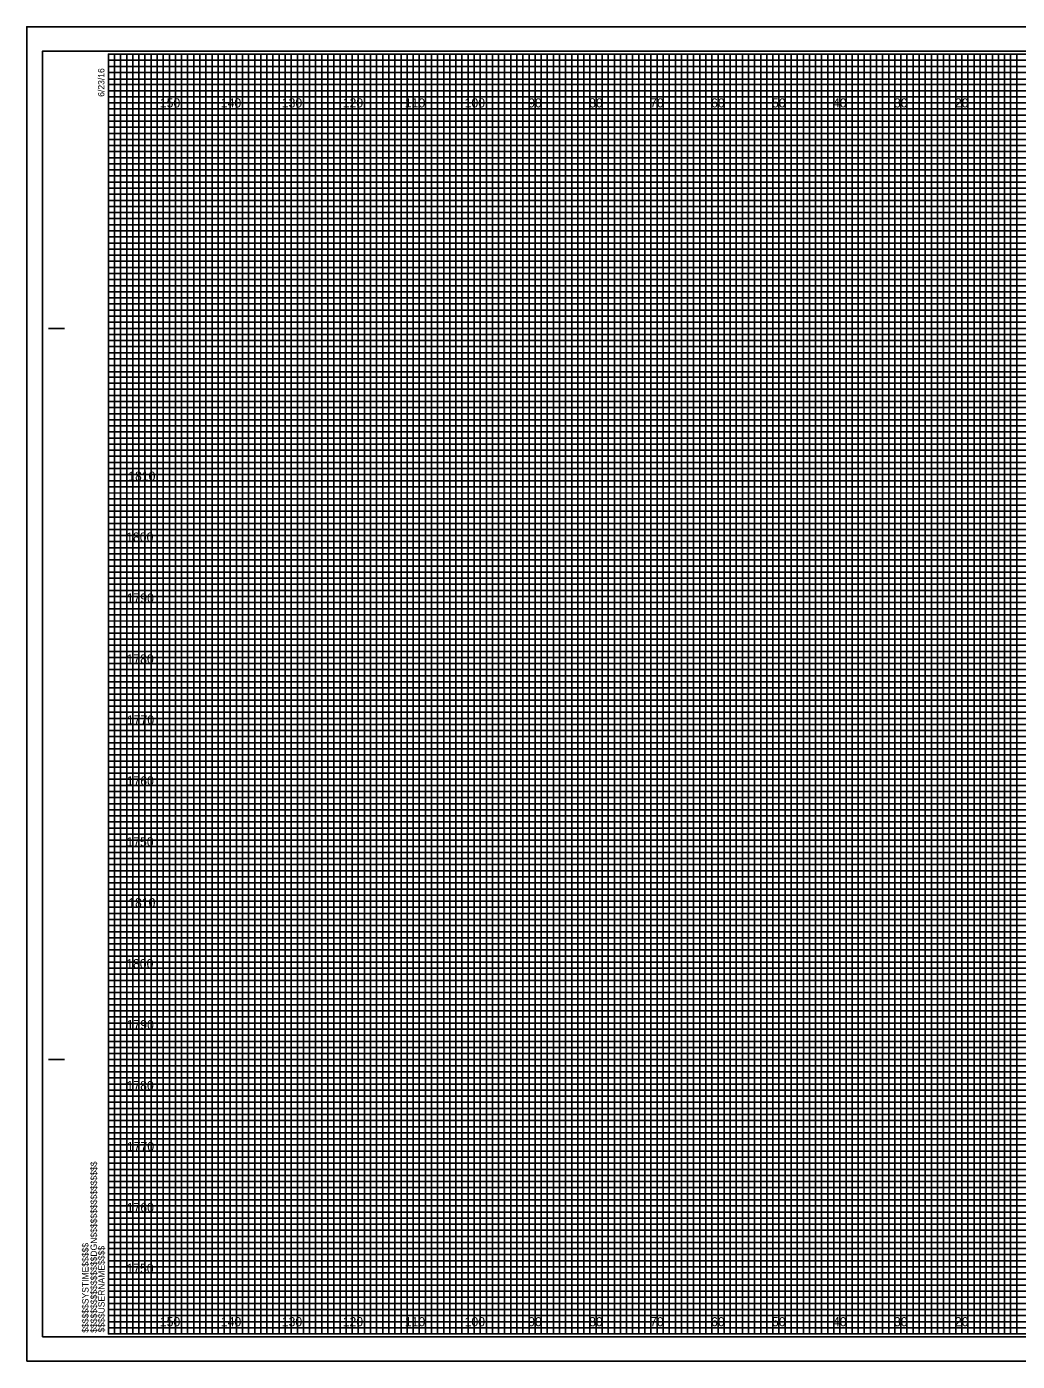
# Model space of a CAD drawing. Extents: x -15 to 323, y -5 to 6170.
# Drawn here: x -13.4 to 149.1, y 2195.5 to 2414.5 of the extents above; entities that cross this region are included whole.
import ezdxf

# ---------------------------------------------------------------- set-up
doc = ezdxf.new("R2010")
doc.units = 0
for name, color, linetype in [('Prop XS DDE', 7, 'Continuous'), ('Prop XS DDE Slope Text', 7, 'Continuous'), ('Prop XS DDE Text', 7, 'Continuous'), ('Prop XS Earthwork Shape', 7, 'Continuous'), ('Prop XS Noise Wall', 7, 'Continuous'), ('Prop XS Retaining Wall', 7, 'Continuous'), ('Prop XS Station Labels', 7, 'Continuous'), ('Scratch_Level_3', 7, 'Continuous'), ('Scratch_Level_7', 7, 'Continuous'), ('Scratch_Level_8', 7, 'Continuous'), ('Sheet Cross Section Grid Minor 1 CELL', 7, 'Continuous')]:
    doc.layers.add(name, color=color, linetype=linetype)

msp = doc.modelspace()

# ---------------------------------------------------------------- linework, layer by layer
at = {"layer": 'Prop XS DDE'}
msp.add_lwpolyline([(-13.4, 2195.5), (323.3, 2195.5), (323.3, 2414.5), (-13.4, 2414.5)], close=True, dxfattribs=at)
at = {"layer": 'Prop XS DDE Slope Text'}
msp.add_lwpolyline([(-10.8, 2199.5), (322.4, 2199.5), (322.4, 2410.5), (-10.8, 2410.5)], close=True, dxfattribs=at)
at = {"layer": 'Prop XS DDE Text'}
for p, q in [((10, 2200), (10, 2410)), ((20, 2200), (20, 2410)), ((30, 2200), (30, 2410)), ((40, 2200), (40, 2410)), ((50, 2200), (50, 2410)), ((60, 2200), (60, 2410)), ((70, 2200), (70, 2410)), ((80, 2200), (80, 2410)), ((90, 2200), (90, 2410)), ((100, 2200), (100, 2410)), ((110, 2200), (110, 2410)), ((120, 2200), (120, 2410)), ((130, 2200), (130, 2410)), ((140, 2200), (140, 2410)), ((0, 2400), (320, 2400)), ((0, 2390), (320, 2390)), ((0, 2380), (320, 2380)), ((0, 2370), (320, 2370)), ((0, 2360), (320, 2360)), ((0, 2350), (320, 2350)), ((0, 2340), (320, 2340)), ((0, 2330), (320, 2330)), ((0, 2320), (320, 2320)), ((0, 2310), (320, 2310)), ((0, 2300), (320, 2300)), ((0, 2290), (320, 2290)), ((0, 2280), (320, 2280)), ((0, 2270), (320, 2270)), ((0, 2260), (320, 2260)), ((0, 2250), (320, 2250)), ((0, 2240), (320, 2240)), ((0, 2230), (320, 2230)), ((0, 2220), (320, 2220)), ((0, 2210), (320, 2210))]:
    msp.add_line(p, q, dxfattribs=at)
at = {"layer": 'Prop XS Earthwork Shape'}
for p, q in [((10, 2410), (0, 2410)), ((10, 2200), (10, 2410)), ((30, 2410), (20, 2410)), ((20, 2410), (20, 2200)), ((30, 2200), (30, 2410)), ((50, 2410), (40, 2410)), ((40, 2410), (40, 2200)), ((50, 2200), (50, 2410)), ((70, 2410), (60, 2410)), ((60, 2410), (60, 2200)), ((70, 2200), (70, 2410)), ((90, 2410), (80, 2410)), ((80, 2410), (80, 2200)), ((90, 2200), (90, 2410)), ((110, 2410), (100, 2410)), ((100, 2410), (100, 2200)), ((110, 2200), (110, 2410)), ((130, 2410), (120, 2410)), ((120, 2410), (120, 2200)), ((130, 2200), (130, 2410)), ((150, 2410), (140, 2410)), ((140, 2410), (140, 2200)), ((20, 2200), (10, 2200)), ((40, 2200), (30, 2200)), ((60, 2200), (50, 2200)), ((80, 2200), (70, 2200)), ((100, 2200), (90, 2200)), ((120, 2200), (110, 2200)), ((140, 2200), (130, 2200))]:
    msp.add_line(p, q, dxfattribs=at)
for points in [[(0, 2400), (320, 2400), (320, 2390), (0, 2390)], [(0, 2380), (320, 2380), (320, 2370), (0, 2370)], [(0, 2360), (320, 2360), (320, 2350), (0, 2350)], [(0, 2340), (320, 2340), (320, 2330), (0, 2330)], [(0, 2320), (320, 2320), (320, 2310), (0, 2310)], [(0, 2300), (320, 2300), (320, 2290), (0, 2290)], [(0, 2280), (320, 2280), (320, 2270), (0, 2270)], [(0, 2260), (320, 2260), (320, 2250), (0, 2250)], [(0, 2240), (320, 2240), (320, 2230), (0, 2230)], [(0, 2220), (320, 2220), (320, 2210), (0, 2210)]]:
    msp.add_lwpolyline(points, dxfattribs=at)
at = {"layer": 'Prop XS Noise Wall'}
for p, q in [((-9.8, 2365), (-7.3, 2365)), ((-9.7, 2365), (-7.2, 2365)), ((-9.8, 2245), (-7.3, 2245)), ((-9.7, 2245), (-7.2, 2245)), ((0, 2200), (0, 2200)), ((0, 2200), (0, 2200)), ((0, 2200), (0, 2200)), ((0, 2200), (0, 2200)), ((0, 2200), (0, 2200)), ((0, 2200), (0, 2200)), ((0, 2200), (0, 2200))]:
    msp.add_line(p, q, dxfattribs=at)
msp.add_lwpolyline([(320, 2410), (0, 2410), (0, 2200), (320, 2200)], close=True, dxfattribs=at)
at = {"layer": 'Prop XS Retaining Wall'}
for points in [[(0, 2200), (1, 2200), (1, 2410), (2, 2410), (2, 2200)], [(2, 2200), (3, 2200), (3, 2410), (4, 2410), (4, 2200)], [(5, 2200), (6, 2200), (6, 2410), (7, 2410), (7, 2200)], [(7, 2200), (8, 2200), (8, 2410), (9, 2410), (9, 2200)], [(10, 2200), (11, 2200), (11, 2410), (12, 2410), (12, 2200)], [(12, 2200), (13, 2200), (13, 2410), (14, 2410), (14, 2200)], [(15, 2200), (16, 2200), (16, 2410), (17, 2410), (17, 2200)], [(17, 2200), (18, 2200), (18, 2410), (19, 2410), (19, 2200)], [(20, 2200), (21, 2200), (21, 2410), (22, 2410), (22, 2200)], [(22, 2200), (23, 2200), (23, 2410), (24, 2410), (24, 2200)], [(25, 2200), (26, 2200), (26, 2410), (27, 2410), (27, 2200)], [(27, 2200), (28, 2200), (28, 2410), (29, 2410), (29, 2200)], [(30, 2200), (31, 2200), (31, 2410), (32, 2410), (32, 2200)], [(32, 2200), (33, 2200), (33, 2410), (34, 2410), (34, 2200)], [(35, 2200), (36, 2200), (36, 2410), (37, 2410), (37, 2200)], [(37, 2200), (38, 2200), (38, 2410), (39, 2410), (39, 2200)], [(40, 2200), (41, 2200), (41, 2410), (42, 2410), (42, 2200)], [(42, 2200), (43, 2200), (43, 2410), (44, 2410), (44, 2200)], [(45, 2200), (46, 2200), (46, 2410), (47, 2410), (47, 2200)], [(47, 2200), (48, 2200), (48, 2410), (49, 2410), (49, 2200)], [(50, 2200), (51, 2200), (51, 2410), (52, 2410), (52, 2200)], [(52, 2200), (53, 2200), (53, 2410), (54, 2410), (54, 2200)], [(55, 2200), (56, 2200), (56, 2410), (57, 2410), (57, 2200)], [(57, 2200), (58, 2200), (58, 2410), (59, 2410), (59, 2200)], [(60, 2200), (61, 2200), (61, 2410), (62, 2410), (62, 2200)], [(62, 2200), (63, 2200), (63, 2410), (64, 2410), (64, 2200)], [(65, 2200), (66, 2200), (66, 2410), (67, 2410), (67, 2200)], [(67, 2200), (68, 2200), (68, 2410), (69, 2410), (69, 2200)], [(70, 2200), (71, 2200), (71, 2410), (72, 2410), (72, 2200)], [(72, 2200), (73, 2200), (73, 2410), (74, 2410), (74, 2200)], [(75, 2200), (76, 2200), (76, 2410), (77, 2410), (77, 2200)], [(77, 2200), (78, 2200), (78, 2410), (79, 2410), (79, 2200)], [(80, 2200), (81, 2200), (81, 2410), (82, 2410), (82, 2200)], [(82, 2200), (83, 2200), (83, 2410), (84, 2410), (84, 2200)], [(85, 2200), (86, 2200), (86, 2410), (87, 2410), (87, 2200)], [(87, 2200), (88, 2200), (88, 2410), (89, 2410), (89, 2200)], [(90, 2200), (91, 2200), (91, 2410), (92, 2410), (92, 2200)], [(92, 2200), (93, 2200), (93, 2410), (94, 2410), (94, 2200)], [(95, 2200), (96, 2200), (96, 2410), (97, 2410), (97, 2200)], [(97, 2200), (98, 2200), (98, 2410), (99, 2410), (99, 2200)], [(100, 2200), (101, 2200), (101, 2410), (102, 2410), (102, 2200)], [(102, 2200), (103, 2200), (103, 2410), (104, 2410), (104, 2200)], [(105, 2200), (106, 2200), (106, 2410), (107, 2410), (107, 2200)], [(107, 2200), (108, 2200), (108, 2410), (109, 2410), (109, 2200)], [(110, 2200), (111, 2200), (111, 2410), (112, 2410), (112, 2200)], [(112, 2200), (113, 2200), (113, 2410), (114, 2410), (114, 2200)], [(115, 2200), (116, 2200), (116, 2410), (117, 2410), (117, 2200)], [(117, 2200), (118, 2200), (118, 2410), (119, 2410), (119, 2200)], [(120, 2200), (121, 2200), (121, 2410), (122, 2410), (122, 2200)], [(122, 2200), (123, 2200), (123, 2410), (124, 2410), (124, 2200)], [(125, 2200), (126, 2200), (126, 2410), (127, 2410), (127, 2200)], [(127, 2200), (128, 2200), (128, 2410), (129, 2410), (129, 2200)], [(130, 2200), (131, 2200), (131, 2410), (132, 2410), (132, 2200)], [(132, 2200), (133, 2200), (133, 2410), (134, 2410), (134, 2200)], [(135, 2200), (136, 2200), (136, 2410), (137, 2410), (137, 2200)], [(137, 2200), (138, 2200), (138, 2410), (139, 2410), (139, 2200)], [(140, 2200), (141, 2200), (141, 2410), (142, 2410), (142, 2200)], [(142, 2200), (143, 2200), (143, 2410), (144, 2410), (144, 2200)], [(145, 2200), (146, 2200), (146, 2410), (147, 2410), (147, 2200)], [(147, 2200), (148, 2200), (148, 2410), (149, 2410), (149, 2200)]]:
    msp.add_lwpolyline(points, dxfattribs=at)
at = {"layer": 'Prop XS Station Labels'}
for points in [[(0, 2410), (5, 2410), (5, 2200), (15, 2200), (15, 2410), (25, 2410), (25, 2200), (35, 2200), (35, 2410), (45, 2410), (45, 2200), (55, 2200), (55, 2410), (65, 2410), (65, 2200), (75, 2200), (75, 2410), (85, 2410), (85, 2200), (95, 2200), (95, 2410), (105, 2410), (105, 2200), (115, 2200), (115, 2410), (125, 2410), (125, 2200), (135, 2200), (135, 2410), (145, 2410), (145, 2200), (155, 2200)], [(0, 2405), (275, 2405)], [(0, 2385), (320, 2385), (320, 2395), (0, 2395)], [(0, 2365), (320, 2365), (320, 2375), (0, 2375)], [(0, 2345), (320, 2345), (320, 2355), (0, 2355)], [(0, 2325), (320, 2325), (320, 2335), (0, 2335)], [(0, 2305), (320, 2305), (320, 2315), (0, 2315)], [(0, 2285), (320, 2285), (320, 2295), (0, 2295)], [(0, 2265), (320, 2265), (320, 2275), (0, 2275)], [(0, 2245), (320, 2245), (320, 2255), (0, 2255)], [(0, 2225), (320, 2225), (320, 2235), (0, 2235)], [(0, 2205), (320, 2205), (320, 2215), (0, 2215)]]:
    msp.add_lwpolyline(points, dxfattribs=at)
at = {"layer": 'Scratch_Level_7'}
for p, q in [((323.3, 2414.5), (-13.4, 2414.5)), ((-13.4, 2414.5), (-13.4, 2195.5)), ((-13.4, 2195.5), (323.3, 2195.5))]:
    msp.add_line(p, q, dxfattribs=at)
at = {"layer": 'Sheet Cross Section Grid Minor 1 CELL'}
for p, q in [((0, 2409), (260, 2409)), ((260, 2407.98), (0, 2407.98)), ((0, 2407.98), (0, 2407)), ((0, 2407), (260, 2407)), ((260, 2405.89), (0, 2405.89)), ((0, 2405.89), (0, 2404)), ((0, 2404), (320, 2404))]:
    msp.add_line(p, q, dxfattribs=at)
for points in [[(0, 2403), (270, 2403), (320, 2403), (320, 2402), (0, 2402)], [(0, 2401), (320, 2401), (320, 2399), (0, 2399)], [(0, 2398), (320, 2398), (320, 2397), (0, 2396.98)], [(0, 2396), (320, 2396), (320, 2394), (0, 2394)], [(0, 2393), (320, 2393), (320, 2392), (0, 2392)], [(0, 2391), (320, 2391), (320, 2389), (0, 2389)], [(0, 2388), (320, 2388), (320, 2387), (0, 2387)], [(0, 2386), (320, 2386), (320, 2384), (0, 2384)], [(0, 2383), (320, 2383), (320, 2382), (0, 2382)], [(0, 2381), (320, 2381), (320, 2379), (0, 2379)], [(0, 2378), (320, 2378), (320, 2377), (0, 2377)], [(0, 2376), (320, 2376), (320, 2373.95), (320, 2373), (320, 2372), (0, 2372)], [(0, 2374), (320, 2374), (320, 2373), (0, 2373)], [(0, 2371), (320, 2371), (320, 2369), (0, 2369.03)], [(0, 2369.03), (320, 2369), (320, 2368), (0, 2368)], [(0, 2367), (320, 2367), (320, 2366), (0, 2366)], [(0, 2364), (320, 2364), (320, 2363), (0, 2363)], [(0, 2362), (320, 2362), (320, 2361), (0, 2361)], [(-0.07, 2358.89), (320, 2358.89), (320, 2357.88), (-0.07, 2357.88)], [(0, 2357), (320, 2357), (320, 2356), (0, 2356)], [(0, 2354), (320, 2354), (320, 2353), (0, 2353)], [(0, 2352), (320, 2352), (320, 2351), (0, 2351)], [(0, 2349), (320, 2349), (320, 2348), (0, 2348)], [(0, 2347), (320, 2347), (320, 2346), (0, 2346)], [(0, 2344), (320, 2344), (320, 2343), (0, 2343)], [(0, 2342), (320, 2342), (320, 2341), (0, 2341)], [(0, 2339), (320, 2339), (319.99, 2337.98), (0, 2338)], [(0, 2337), (320, 2337), (320, 2336), (0, 2336)], [(0, 2334), (320, 2334), (320, 2333), (0, 2333)], [(0, 2332), (320, 2332), (320, 2331), (0, 2331)], [(0, 2329), (320, 2329), (320, 2328), (0, 2328)], [(0, 2327), (320, 2327), (320, 2326), (0, 2326)], [(0, 2324), (320, 2324), (320, 2323), (0, 2323)], [(0, 2322), (320, 2322), (320, 2321), (0, 2321)], [(0, 2319), (320, 2319), (320, 2318), (0, 2318)], [(0, 2316.99), (320.07, 2316.91), (320, 2316), (0, 2316)], [(0, 2314), (320, 2314), (320, 2313), (0, 2313)], [(0, 2312), (320, 2312), (320, 2311), (0, 2311)], [(0, 2309), (320, 2309), (320, 2308), (0, 2308)], [(0, 2307), (320, 2307), (320, 2306), (0, 2306)], [(0, 2304), (320, 2304), (320, 2303), (0, 2303)], [(0, 2302), (320, 2302), (320, 2301), (0, 2301)], [(0, 2299), (320, 2299), (320, 2298), (0, 2298)], [(0, 2297), (320, 2297), (320, 2296), (0, 2296)], [(0, 2294), (320, 2294), (320, 2293), (0, 2293)], [(0, 2292), (320, 2292), (320, 2291), (0, 2291)], [(0, 2289), (320, 2289), (320, 2288), (0, 2288)], [(0, 2287), (320, 2287), (320, 2286), (0, 2286)], [(0, 2284), (320, 2284), (320, 2283), (0, 2283)], [(0, 2282), (320, 2282), (320, 2281), (0, 2281)], [(0, 2279), (320, 2279), (319.99, 2277.98), (0, 2278)], [(0, 2277), (320, 2277), (320, 2276), (0, 2276)], [(0, 2274), (320, 2274), (320, 2273), (0, 2273)], [(0, 2272), (320, 2272), (320, 2271), (0, 2271)], [(0, 2269), (320, 2269), (320, 2268), (0, 2268)], [(0, 2267), (320, 2267), (320, 2266), (0, 2266)], [(0, 2264), (320, 2264), (320, 2263), (0, 2263)], [(0, 2262), (320, 2262), (320, 2261), (0, 2261)], [(0, 2259), (320, 2259), (320, 2258), (0, 2258)], [(0, 2256.99), (320.07, 2256.91), (320, 2256), (0, 2256)], [(0, 2254), (320, 2254), (320, 2253), (0, 2253)], [(0, 2252), (320, 2252), (320, 2251), (0, 2251)], [(0, 2249), (320, 2249), (320, 2248), (0, 2248)], [(0, 2247), (320, 2247), (320, 2246), (0, 2246)], [(0, 2244), (320, 2244), (320, 2243), (0, 2243)], [(0, 2242), (320, 2242), (320, 2241), (0, 2241)], [(0, 2239), (320, 2239), (320, 2238), (0, 2238)], [(0, 2237), (320, 2237), (320, 2236), (0, 2236)], [(0, 2234), (320, 2234), (320, 2233), (0, 2233)], [(0, 2232), (320, 2232), (320, 2231), (0, 2231)], [(0, 2229), (320, 2229), (320, 2228), (0, 2228)], [(0, 2227), (320, 2227), (320, 2226), (0, 2226)], [(0, 2224), (320, 2224), (320, 2223), (0, 2223)], [(0, 2222), (320, 2222), (320, 2221), (0, 2221)], [(0, 2219), (320, 2219), (320, 2218), (0, 2218)], [(0, 2217), (320, 2217), (320, 2216), (0, 2216)], [(0, 2214), (320, 2214), (320, 2213), (0, 2213)], [(0, 2212), (320, 2212), (320, 2211), (0, 2211)], [(0, 2209), (320, 2209), (320, 2208), (0, 2208)], [(0, 2207), (320, 2207), (320, 2206), (0, 2206)], [(0, 2204), (320, 2204), (320, 2203), (0, 2203)], [(0, 2202), (320, 2202), (320, 2201), (0, 2201)]]:
    msp.add_lwpolyline(points, dxfattribs=at)

# ---------------------------------------------------------------- texts
at = {"layer": 'Prop XS Noise Wall'}
for s, p in [('6/23/16', (-0.65, 2403)), ('$$$$$$$$$$$$$$$$DGN$$$$$$$$$$$$$$$$', (-1.88, 2200.18)), ('$$$$$$SYSTIME$$$$$', (-3.26, 2200.18)), ('$$$$USERNAME$$$$', (-0.62, 2200.23))]:
    msp.add_text(s, height=1.05, rotation=90, dxfattribs=at).set_placement(p)
at = {"layer": 'Scratch_Level_3'}
for s, p in [('1810', (3.25, 2340)), ('1800', (2.92, 2330)), ('1790', (3, 2320)), ('1780', (2.98, 2310)), ('1770', (3.04, 2300)), ('1760', (3, 2290)), ('1750', (2.96, 2280)), ('1810', (3.25, 2270)), ('1800', (2.92, 2260)), ('1790', (3, 2250)), ('1780', (2.98, 2240)), ('1770', (3.04, 2230)), ('1760', (3, 2220)), ('1750', (2.96, 2210))]:
    msp.add_text(s, height=1.5, dxfattribs=at).set_placement(p)
at = {"layer": 'Scratch_Level_8'}
for s, p in [('150', (8.44, 2401.25)), ('140', (18.44, 2401.25)), ('130', (28.44, 2401.25)), ('120', (38.44, 2401.25)), ('110', (48.62, 2401.25)), ('100', (58.44, 2401.25)), ('90', (68.86, 2401.25)), ('80', (78.86, 2401.25)), ('70', (88.86, 2401.25)), ('60', (98.86, 2401.25)), ('50', (108.86, 2401.25)), ('40', (118.86, 2401.25)), ('30', (128.86, 2401.25)), ('20', (138.86, 2401.25)), ('150', (8.44, 2201.25)), ('140', (18.44, 2201.25)), ('130', (28.44, 2201.25)), ('120', (38.44, 2201.25)), ('110', (48.62, 2201.25)), ('100', (58.44, 2201.25)), ('90', (68.86, 2201.25)), ('80', (78.86, 2201.25)), ('70', (88.86, 2201.25)), ('60', (98.86, 2201.25)), ('50', (108.86, 2201.25)), ('40', (118.86, 2201.25)), ('30', (128.86, 2201.25)), ('20', (138.86, 2201.25))]:
    msp.add_text(s, height=1.5, dxfattribs=at).set_placement(p)

doc.saveas('drawing.dxf')
